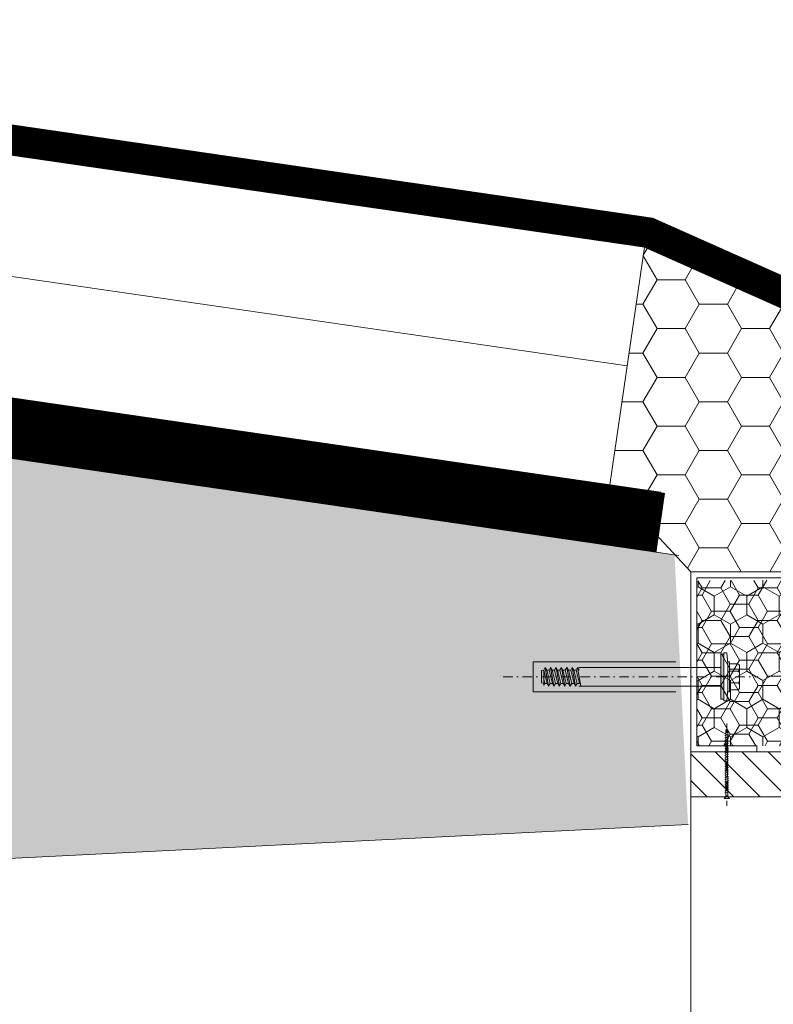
# Model space of a CAD drawing. Header units: millimetres. Extents: x -916886 to 3713765, y -2985421 to 1675785.
# Tile 93 of 656: x -42809 to -42557, y 93723 to 94051. Entities that reach past the tile are written whole.
import ezdxf

# ---------------------------------------------------------------- set-up
doc = ezdxf.new("R2010")
doc.units = ezdxf.units.MM
doc.linetypes.add('CARKOVANA', pattern=[5, 3, -2])
doc.linetypes.add('DASHDOT', pattern=[25.4, 12.7, -6.35, 0, -6.35])
doc.layers.add('_____detaily', color=1, linetype='Continuous')
for name, color, linetype, lineweight in [('A99_N_kce-pohl', 1, 'Continuous', 9), ('A99_N_kce-rez-ten', 1, 'Continuous', 9), ('A99_N_kce-rez-ten @ 200 VP1', 1, 'Continuous', 9), ('A99_N_kce-rez-ten @ 200 VP10', 1, 'Continuous', 9), ('A99_N_kce-rez-ten @ 200 VP11', 1, 'Continuous', 9), ('A99_N_kce-rez-ten @ 200 VP12', 1, 'Continuous', 9), ('A99_N_kce-rez-ten @ 200 VP13', 1, 'Continuous', 9), ('A99_N_kce-rez-ten @ 200 VP14', 1, 'Continuous', 9), ('A99_N_kce-rez-ten @ 200 VP15', 1, 'Continuous', 9), ('A99_N_kce-rez-ten @ 200 VP16', 1, 'Continuous', 9), ('A99_N_kce-rez-ten @ 200 VP17', 1, 'Continuous', 9), ('A99_N_kce-rez-ten @ 200 VP18', 1, 'Continuous', 9), ('A99_N_kce-rez-ten @ 200 VP19', 1, 'Continuous', 9), ('A99_N_kce-rez-ten @ 200 VP2', 1, 'Continuous', 9), ('A99_N_kce-rez-ten @ 200 VP20', 1, 'Continuous', 9), ('A99_N_kce-rez-ten @ 200 VP21', 1, 'Continuous', 9), ('A99_N_kce-rez-ten @ 200 VP22', 1, 'Continuous', 9), ('A99_N_kce-rez-ten @ 200 VP23', 1, 'Continuous', 9), ('A99_N_kce-rez-ten @ 200 VP24', 1, 'Continuous', 9), ('A99_N_kce-rez-ten @ 200 VP25', 1, 'Continuous', 9), ('A99_N_kce-rez-ten @ 200 VP26', 1, 'Continuous', 9), ('A99_N_kce-rez-ten @ 200 VP27', 1, 'Continuous', 9), ('A99_N_kce-rez-ten @ 200 VP28', 1, 'Continuous', 9), ('A99_N_kce-rez-ten @ 200 VP29', 1, 'Continuous', 9), ('A99_N_kce-rez-ten @ 200 VP3', 1, 'Continuous', 9), ('A99_N_kce-rez-ten @ 200 VP30', 1, 'Continuous', 9), ('A99_N_kce-rez-ten @ 200 VP32', 1, 'Continuous', 9), ('A99_N_kce-rez-ten @ 200 VP33', 1, 'Continuous', 9), ('A99_N_kce-rez-ten @ 200 VP34', 1, 'Continuous', 9), ('A99_N_kce-rez-ten @ 200 VP35', 1, 'Continuous', 9), ('A99_N_kce-rez-ten @ 200 VP36', 1, 'Continuous', 9), ('A99_N_kce-rez-ten @ 200 VP37', 1, 'Continuous', 9), ('A99_N_kce-rez-ten @ 200 VP39', 1, 'Continuous', 9), ('A99_N_kce-rez-ten @ 200 VP4', 1, 'Continuous', 9), ('A99_N_kce-rez-ten @ 200 VP40', 1, 'Continuous', 9), ('A99_N_kce-rez-ten @ 200 VP41', 1, 'Continuous', 9), ('A99_N_kce-rez-ten @ 200 VP42', 1, 'Continuous', 9), ('A99_N_kce-rez-ten @ 200 VP43', 1, 'Continuous', 9), ('A99_N_kce-rez-ten @ 200 VP46', 1, 'Continuous', 9), ('A99_N_kce-rez-ten @ 200 VP47', 1, 'Continuous', 9), ('A99_N_kce-rez-ten @ 200 VP48', 1, 'Continuous', 9), ('A99_N_kce-rez-ten @ 200 VP49', 1, 'Continuous', 9), ('A99_N_kce-rez-ten @ 200 VP50', 1, 'Continuous', 9), ('A99_N_kce-rez-ten @ 200 VP51', 1, 'Continuous', 9), ('A99_N_kce-rez-ten @ 200 VP6', 1, 'Continuous', 9), ('A99_N_kce-rez-ten @ 200 VP7', 1, 'Continuous', 9), ('A99_N_kce-rez-ten @ 200 VP8', 1, 'Continuous', 9), ('A99_N_kce-rez-ten @ 200 VPModel', 1, 'Continuous', 9), ('A99_N_sraf', 252, 'Continuous', 0), ('A99_S_kce-rez-sil', 7, 'Continuous', 15), ('A99_S_kce-rez-ten', 7, 'Continuous', 9), ('A99_S_sraf', 252, 'Continuous', 9)]:
    doc.layers.add(name, color=color, linetype=linetype, lineweight=lineweight)
doc.linetypes.add('IZOLACE', pattern='A,0.00254,-2.54,[134,ltypeshp.shx,S=2.54,R=0,X=-2.54,Y=0],-5.08,[134,ltypeshp.shx,S=2.54,R=180,X=2.54,Y=0],-2.54', length=10.16254)
pattern_1 = [(270, (162135, 1144337.5), (5.41265875, -9.375), [6.25, -12.5]), (30, (162135, 1144337.5), (5.412658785, 9.37499998), [6.25, -12.5]), (330, (162135, 1144337.5), (10.825317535, -2e-08), [-12.5, 6.25])]
pattern_2 = [(180, (1144337.5, -162135), (-9.375, -5.41265875), [6.25, -12.5]), (300, (1144337.5, -162135), (9.37499998, -5.412658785), [6.25, -12.5]), (240, (1144337.5, -162135), (-2e-08, -10.825317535), [-12.5, 6.25])]
pattern_3 = [(1e-14, (-1144337.5, 162135), (9.375, 5.41265875), [6.25, -12.5]), (120, (-1144337.5, 162135), (-9.37499998, 5.412658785), [6.25, -12.5]), (60, (-1144337.5, 162135), (2e-08, 10.825317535), [-12.5, 6.25])]

# ---------------------------------------------------------------- blocks, each defined once
blk = doc.blocks.new('Befestiger_gross')
at = {"layer": '_____detaily', "linetype": 'Continuous', "lineweight": -2}
for p, q in [((0.53, 0.5), (0, 0)), ((0.53, 0.5), (0, 0)), ((0.53, -0.51), (0, 0)), ((0.53, -0.51), (0, 0)), ((2.14, 0.5), (0.53, 0.5)), ((2.14, 0.5), (0.53, 0.5)), ((0.57, 0.5), (0.56, 0.5)), ((0.56, 0.5), (0.56, 0.5)), ((0.57, 0.5), (0.56, 0.5)), ((0.56, 0.5), (0.56, 0.5)), ((1.67, -1.02), (2.31, 1.02)), ((2.31, 1.01), (2.14, 0.5)), ((2.31, 1.01), (2.46, 0.5)), ((2.31, 1.01), (2.46, 0.5)), ((3.33, 0.5), (2.46, 0.5)), ((3.33, 0.5), (2.46, 0.5)), ((2.86, -1.02), (3.49, 1.02)), ((3.49, 1.01), (3.33, 0.5)), ((3.49, 1.01), (3.65, 0.5)), ((3.49, 1.01), (3.65, 0.5)), ((4.52, 0.5), (3.65, 0.5)), ((4.52, 0.5), (3.65, 0.5)), ((4.04, -1.02), (4.68, 1.02)), ((4.52, 0.5), (4.68, 1.01)), ((4.68, 1.01), (4.83, 0.51)), ((4.68, 1.01), (4.83, 0.51)), ((5.69, 0.51), (4.83, 0.51)), ((5.69, 0.51), (4.83, 0.51)), ((5.22, -0.99), (5.86, 1.05)), ((5.69, 0.51), (5.86, 1.04)), ((5.86, 1.04), (6.02, 0.52)), ((5.86, 1.04), (6.02, 0.52)), ((6.88, 0.52), (6.02, 0.52)), ((6.02, 0.52), (6.02, 0.52)), ((6.88, 0.52), (6.02, 0.52)), ((6.02, 0.52), (6.02, 0.52)), ((6.41, -0.99), (7.05, 1.05)), ((6.88, 0.52), (7.05, 1.04)), ((7.05, 1.04), (7.2, 0.52)), ((7.05, 1.04), (7.2, 0.52)), ((8.07, 0.52), (7.2, 0.52)), ((8.07, 0.52), (7.2, 0.52)), ((7.59, -0.99), (8.23, 1.05)), ((8.07, 0.52), (8.23, 1.04)), ((8.23, 1.04), (8.39, 0.52)), ((8.23, 1.04), (8.39, 0.52)), ((9.26, 0.52), (8.39, 0.52)), ((9.26, 0.52), (8.39, 0.52)), ((8.78, -0.99), (9.42, 1.05)), ((9.26, 0.52), (9.42, 1.04)), ((9.42, 1.04), (9.58, 0.52)), ((9.42, 1.04), (9.58, 0.52)), ((10.46, 0.52), (9.58, 0.52)), ((10.46, 0.52), (9.58, 0.52)), ((9.98, -1.02), (10.62, 1.02)), ((10.62, 1.01), (10.46, 0.52)), ((10.62, 1.01), (10.77, 0.5)), ((10.62, 1.01), (10.77, 0.5)), ((11.64, 0.5), (10.77, 0.5)), ((11.64, 0.5), (10.77, 0.5)), ((11.16, -1.02), (11.8, 1.02)), ((11.8, 1.01), (11.64, 0.5)), ((11.8, 1.01), (11.96, 0.5)), ((11.8, 1.01), (11.96, 0.5)), ((12.83, 0.5), (11.96, 0.5)), ((12.83, 0.5), (11.96, 0.5)), ((12.35, -1.02), (12.99, 1.02)), ((12.99, 1.01), (12.83, 0.5)), ((12.99, 1.01), (13.14, 0.51)), ((12.99, 1.01), (13.14, 0.51)), ((14, 0.51), (13.14, 0.51)), ((14, 0.51), (13.14, 0.51)), ((13.53, -0.99), (14.17, 1.05)), ((14.17, 1.04), (14, 0.51)), ((14.17, 1.04), (14.32, 0.52)), ((14.17, 1.04), (14.32, 0.52)), ((15.19, 0.52), (14.32, 0.52)), ((14.32, 0.52), (14.32, 0.52)), ((15.19, 0.52), (14.32, 0.52)), ((14.32, 0.52), (14.32, 0.52)), ((14.72, -0.99), (15.36, 1.05)), ((15.36, 1.04), (15.19, 0.52)), ((15.36, 1.04), (15.51, 0.52)), ((15.36, 1.04), (15.51, 0.52)), ((16.38, 0.52), (15.51, 0.52)), ((16.38, 0.52), (15.51, 0.52)), ((15.9, -0.99), (16.54, 1.05)), ((16.54, 1.04), (16.38, 0.52)), ((16.54, 1.04), (16.7, 0.52)), ((16.54, 1.04), (16.7, 0.52)), ((17.57, 0.52), (16.7, 0.52)), ((17.57, 0.52), (16.7, 0.52)), ((17.09, -0.99), (17.73, 1.05)), ((17.73, 1.04), (17.57, 0.52)), ((17.73, 1.04), (17.89, 0.52)), ((17.73, 1.04), (17.89, 0.52)), ((18.75, 0.52), (17.89, 0.52)), ((18.75, 0.52), (17.89, 0.52)), ((18.28, -0.99), (18.92, 1.05)), ((18.92, 1.04), (18.75, 0.52)), ((18.92, 1.04), (19.07, 0.54)), ((18.92, 1.04), (19.07, 0.54)), ((19.95, 0.54), (19.07, 0.54)), ((19.95, 0.54), (19.07, 0.54)), ((19.47, -0.98), (20.11, 1.06)), ((20.11, 1.05), (19.95, 0.54)), ((20.11, 1.05), (20.27, 0.54)), ((20.11, 1.05), (20.27, 0.54)), ((21.14, 0.54), (20.27, 0.54)), ((20.27, 0.54), (20.27, 0.54)), ((21.14, 0.54), (20.27, 0.54)), ((20.27, 0.54), (20.27, 0.54)), ((20.66, -0.98), (21.3, 1.06)), ((21.3, 1.05), (21.14, 0.54)), ((21.3, 1.05), (21.46, 0.54)), ((21.3, 1.05), (21.46, 0.54)), ((22.32, 0.54), (21.46, 0.54)), ((22.32, 0.54), (21.46, 0.54)), ((21.85, -0.98), (22.49, 1.06)), ((22.49, 1.05), (22.32, 0.54)), ((22.49, 1.05), (22.64, 0.54)), ((22.49, 1.05), (22.64, 0.54)), ((23.51, 0.54), (22.64, 0.54)), ((23.51, 0.54), (22.64, 0.54)), ((23.04, -0.98), (23.67, 1.06)), ((23.67, 1.05), (23.51, 0.54)), ((23.67, 1.05), (23.83, 0.54)), ((23.67, 1.05), (23.83, 0.54)), ((24.7, 0.54), (23.83, 0.54)), ((24.7, 0.54), (23.83, 0.54)), ((24.22, -0.98), (24.86, 1.06)), ((24.86, 1.05), (24.7, 0.54)), ((24.86, 1.05), (25.02, 0.54)), ((24.86, 1.05), (25.02, 0.54)), ((25.88, 0.54), (25.02, 0.54)), ((25.88, 0.54), (25.02, 0.54)), ((25.41, -0.99), (26.05, 1.06)), ((26.05, 1.05), (25.88, 0.54)), ((26.05, 1.05), (26.2, 0.54)), ((26.05, 1.05), (26.2, 0.54)), ((27.04, 0.54), (26.2, 0.54)), ((27.04, 0.54), (26.2, 0.54)), ((26.55, -1.02), (27.19, 1.03)), ((27.19, 1.02), (27.04, 0.54)), ((27.19, 1.02), (27.34, 0.5)), ((27.19, 1.02), (27.34, 0.5)), ((28.21, 0.5), (27.34, 0.5)), ((28.21, 0.5), (27.34, 0.5)), ((27.74, -1.02), (28.38, 1.03)), ((28.38, 1.02), (28.21, 0.5)), ((28.38, 1.02), (28.53, 0.5)), ((28.38, 1.02), (28.53, 0.5)), ((29.4, 0.5), (28.53, 0.5)), ((28.53, 0.5), (28.53, 0.5)), ((29.4, 0.5), (28.53, 0.5)), ((28.53, 0.5), (28.53, 0.5)), ((28.92, -1.02), (29.56, 1.03)), ((29.56, 1.02), (29.4, 0.5)), ((29.56, 1.02), (29.72, 0.5)), ((29.56, 1.02), (29.72, 0.5)), ((30.59, 0.5), (29.72, 0.5)), ((30.59, 0.5), (29.72, 0.5)), ((30.11, -1.02), (30.75, 1.03)), ((30.75, 1.02), (30.59, 0.5)), ((30.75, 1.02), (30.91, 0.5)), ((30.75, 1.02), (30.91, 0.5)), ((31.77, 0.5), (30.91, 0.5)), ((31.77, 0.5), (30.91, 0.5)), ((31.3, -1.02), (31.94, 1.03)), ((31.94, 1.02), (31.77, 0.5)), ((31.94, 1.02), (32.09, 0.5)), ((31.94, 1.02), (32.09, 0.5)), ((32.96, 0.5), (32.09, 0.5)), ((32.96, 0.5), (32.09, 0.5)), ((32.49, -1.02), (33.12, 1.03)), ((33.12, 1.02), (32.96, 0.5)), ((33.12, 1.02), (33.28, 0.5)), ((33.12, 1.02), (33.28, 0.5)), ((34.15, 0.5), (33.28, 0.5)), ((34.15, 0.5), (33.28, 0.5)), ((33.67, -1.02), (34.31, 1.03)), ((34.31, 1.02), (34.15, 0.5)), ((34.31, 1.02), (34.47, 0.5)), ((34.31, 1.02), (34.47, 0.5)), ((36.49, 0.5), (34.47, 0.5)), ((36.49, 0.5), (34.47, 0.5)), ((36.49, 0.5), (37.27, 1.44)), ((36.49, 0.5), (37.27, 1.44)), ((37.27, -1.44), (37.27, 1.44)), ((37.27, -1.44), (37.27, 1.44)), ((1.51, -0.51), (0.53, -0.51)), ((1.51, -0.51), (0.53, -0.51)), ((1.51, -0.51), (1.67, -1.02)), ((1.51, -0.51), (1.67, -1.02)), ((1.67, -1.02), (1.83, -0.51)), ((2.7, -0.51), (1.83, -0.51)), ((2.7, -0.51), (1.83, -0.51)), ((2.7, -0.51), (2.85, -1.02)), ((2.7, -0.51), (2.85, -1.02)), ((2.85, -1.02), (3.01, -0.51)), ((3.89, -0.51), (3.01, -0.51)), ((3.89, -0.51), (3.01, -0.51)), ((3.89, -0.51), (4.04, -1.02)), ((3.89, -0.51), (4.04, -1.02)), ((4.21, -0.49), (4.04, -1.02)), ((5.06, -0.49), (4.21, -0.49)), ((5.06, -0.49), (4.21, -0.49)), ((5.06, -0.49), (5.22, -0.99)), ((5.06, -0.49), (5.22, -0.99)), ((5.38, -0.49), (5.22, -0.99)), ((6.25, -0.49), (5.38, -0.49)), ((6.25, -0.49), (5.38, -0.49)), ((6.25, -0.49), (6.4, -0.99)), ((6.25, -0.49), (6.4, -0.99)), ((6.57, -0.49), (6.4, -0.99)), ((7.44, -0.49), (6.57, -0.49)), ((7.44, -0.49), (6.57, -0.49)), ((7.44, -0.49), (7.59, -0.99)), ((7.44, -0.49), (7.59, -0.99)), ((7.75, -0.49), (7.59, -0.99)), ((8.63, -0.49), (7.75, -0.49)), ((8.63, -0.49), (7.75, -0.49)), ((8.63, -0.49), (8.78, -0.99)), ((8.63, -0.49), (8.78, -0.99)), ((8.94, -0.49), (8.78, -0.99)), ((9.81, -0.49), (8.94, -0.49)), ((9.81, -0.49), (8.94, -0.49)), ((9.81, -0.49), (9.97, -1.02)), ((9.81, -0.49), (9.97, -1.02)), ((10.14, -0.51), (9.97, -1.02)), ((11.01, -0.51), (10.14, -0.51)), ((11.01, -0.51), (10.14, -0.51)), ((11.01, -0.51), (11.16, -1.02)), ((11.01, -0.51), (11.16, -1.02)), ((11.32, -0.51), (11.16, -1.02)), ((12.19, -0.51), (11.32, -0.51)), ((12.19, -0.51), (11.32, -0.51)), ((12.19, -0.51), (12.35, -1.02)), ((12.19, -0.51), (12.35, -1.02)), ((12.54, -0.49), (12.35, -1.02)), ((13.37, -0.49), (12.54, -0.49)), ((13.37, -0.49), (12.54, -0.49)), ((13.37, -0.49), (13.53, -0.99)), ((13.37, -0.49), (13.53, -0.99)), ((13.69, -0.49), (13.53, -0.99)), ((14.56, -0.49), (13.69, -0.49)), ((14.56, -0.49), (13.69, -0.49)), ((14.56, -0.49), (14.71, -0.99)), ((14.56, -0.49), (14.71, -0.99)), ((14.88, -0.49), (14.71, -0.99)), ((15.75, -0.49), (14.88, -0.49)), ((15.75, -0.49), (14.88, -0.49)), ((15.75, -0.49), (15.9, -0.99)), ((15.75, -0.49), (15.9, -0.99)), ((16.06, -0.49), (15.9, -0.99)), ((16.93, -0.49), (16.06, -0.49)), ((16.93, -0.49), (16.06, -0.49)), ((16.93, -0.49), (17.09, -0.99)), ((16.93, -0.49), (17.09, -0.99)), ((17.25, -0.49), (17.09, -0.99)), ((18.12, -0.49), (17.25, -0.49)), ((18.12, -0.49), (17.25, -0.49)), ((18.12, -0.49), (18.28, -0.99)), ((18.12, -0.49), (18.28, -0.99)), ((18.44, -0.47), (18.28, -0.99)), ((19.32, -0.47), (18.44, -0.47)), ((19.32, -0.47), (18.44, -0.47)), ((19.32, -0.47), (19.47, -0.98)), ((19.32, -0.47), (19.47, -0.98)), ((19.63, -0.47), (19.47, -0.98)), ((20.5, -0.47), (19.63, -0.47)), ((20.5, -0.47), (19.63, -0.47)), ((20.5, -0.47), (20.66, -0.98)), ((20.5, -0.47), (20.66, -0.98)), ((20.82, -0.47), (20.66, -0.98)), ((21.69, -0.47), (20.82, -0.47)), ((21.69, -0.47), (20.82, -0.47)), ((21.69, -0.47), (21.85, -0.98)), ((21.69, -0.47), (21.85, -0.98)), ((22.01, -0.47), (21.85, -0.98)), ((22.88, -0.47), (22.01, -0.47)), ((22.88, -0.47), (22.01, -0.47)), ((22.88, -0.47), (23.03, -0.98)), ((22.88, -0.47), (23.03, -0.98)), ((23.19, -0.47), (23.03, -0.98)), ((24.07, -0.47), (23.19, -0.47)), ((24.07, -0.47), (23.19, -0.47)), ((24.07, -0.47), (24.22, -0.98)), ((24.07, -0.47), (24.22, -0.98)), ((24.38, -0.47), (24.22, -0.98)), ((25.25, -0.47), (24.38, -0.47)), ((25.25, -0.47), (24.38, -0.47)), ((25.25, -0.47), (25.41, -0.98)), ((25.25, -0.47), (25.41, -0.98)), ((25.56, -0.51), (25.41, -0.98)), ((26.39, -0.51), (25.56, -0.51)), ((26.39, -0.51), (25.56, -0.51)), ((26.39, -0.51), (26.55, -1.01)), ((26.39, -0.51), (26.55, -1.01)), ((26.71, -0.51), (26.55, -1.01)), ((27.58, -0.51), (26.71, -0.51)), ((27.58, -0.51), (26.71, -0.51)), ((27.58, -0.51), (27.73, -1.01)), ((27.58, -0.51), (27.73, -1.01)), ((27.9, -0.51), (27.73, -1.01)), ((28.77, -0.51), (27.9, -0.51)), ((28.77, -0.51), (27.9, -0.51)), ((28.77, -0.51), (28.92, -1.01)), ((28.77, -0.51), (28.92, -1.01)), ((29.08, -0.51), (28.92, -1.01)), ((29.95, -0.51), (29.08, -0.51)), ((29.95, -0.51), (29.08, -0.51)), ((29.95, -0.51), (30.11, -1.02)), ((29.95, -0.51), (30.11, -1.02)), ((30.27, -0.51), (30.11, -1.02)), ((31.14, -0.51), (30.27, -0.51)), ((31.14, -0.51), (30.27, -0.51)), ((31.14, -0.51), (31.3, -1.02)), ((31.14, -0.51), (31.3, -1.02)), ((31.46, -0.51), (31.3, -1.02)), ((32.33, -0.51), (31.46, -0.51)), ((32.33, -0.51), (31.46, -0.51)), ((32.33, -0.51), (32.49, -1.02)), ((32.33, -0.51), (32.49, -1.02)), ((32.64, -0.51), (32.49, -1.02)), ((33.52, -0.51), (32.64, -0.51)), ((33.52, -0.51), (32.64, -0.51)), ((33.52, -0.51), (33.67, -1.02)), ((33.52, -0.51), (33.67, -1.02)), ((33.83, -0.5), (33.67, -1.02)), ((36.51, -0.5), (33.83, -0.5)), ((36.51, -0.5), (33.83, -0.5)), ((36.51, -0.5), (37.27, -1.44)), ((36.51, -0.5), (37.27, -1.44))]:
    blk.add_line(p, q, dxfattribs=at)
blk = doc.blocks.new('*U5661')
at = {"layer": 'A99_N_kce-rez-ten @ 200 VP1', "linetype": 'Continuous', "lineweight": 0}
h = blk.add_hatch(dxfattribs=at)
h.set_pattern_fill('HONEY', color=1, scale=0.25, angle=180, style=2)
h.set_pattern_definition(pattern_1)
h.paths.add_polyline_path([(-42447, 93865.5), (-42583, 93864.5), (-42583, 93809.5), (-42447, 93809.5)])
at = {"layer": 'A99_N_kce-rez-ten @ 200 VP10', "linetype": 'Continuous', "lineweight": 0}
h = blk.add_hatch(dxfattribs=at)
h.set_pattern_fill('HONEY', color=1, scale=0.25, angle=180, style=2)
h.set_pattern_definition(pattern_1)
h.paths.add_polyline_path([(-42447, 93865.5), (-42583, 93864.5), (-42583, 93809.5), (-42447, 93809.5)])
at = {"layer": 'A99_N_kce-rez-ten @ 200 VP11', "linetype": 'Continuous', "lineweight": 0}
h = blk.add_hatch(dxfattribs=at)
h.set_pattern_fill('HONEY', color=1, scale=0.25, angle=180, style=2)
h.set_pattern_definition(pattern_1)
h.paths.add_polyline_path([(-42447, 93865.5), (-42583, 93864.5), (-42583, 93809.5), (-42447, 93809.5)])
at = {"layer": 'A99_N_kce-rez-ten @ 200 VP12', "linetype": 'Continuous', "lineweight": 0}
h = blk.add_hatch(dxfattribs=at)
h.set_pattern_fill('HONEY', color=1, scale=0.25, angle=180, style=2)
h.set_pattern_definition(pattern_1)
h.paths.add_polyline_path([(-42447, 93865.5), (-42583, 93864.5), (-42583, 93809.5), (-42447, 93809.5)])
at = {"layer": 'A99_N_kce-rez-ten @ 200 VP13', "linetype": 'Continuous', "lineweight": 0}
h = blk.add_hatch(dxfattribs=at)
h.set_pattern_fill('HONEY', color=1, scale=0.25, angle=180, style=2)
h.set_pattern_definition(pattern_2)
h.paths.add_polyline_path([(-42447, 93865.5), (-42583, 93864.5), (-42583, 93809.5), (-42447, 93809.5)])
at = {"layer": 'A99_N_kce-rez-ten @ 200 VP14', "linetype": 'Continuous', "lineweight": 0}
h = blk.add_hatch(dxfattribs=at)
h.set_pattern_fill('HONEY', color=1, scale=0.25, angle=180, style=2)
h.set_pattern_definition(pattern_1)
h.paths.add_polyline_path([(-42447, 93865.5), (-42583, 93864.5), (-42583, 93809.5), (-42447, 93809.5)])
at = {"layer": 'A99_N_kce-rez-ten @ 200 VP15', "linetype": 'Continuous', "lineweight": 0}
h = blk.add_hatch(dxfattribs=at)
h.set_pattern_fill('HONEY', color=1, scale=0.25, angle=180, style=2)
h.set_pattern_definition(pattern_1)
h.paths.add_polyline_path([(-42447, 93865.5), (-42583, 93864.5), (-42583, 93809.5), (-42447, 93809.5)])
at = {"layer": 'A99_N_kce-rez-ten @ 200 VP16', "linetype": 'Continuous', "lineweight": 0}
h = blk.add_hatch(dxfattribs=at)
h.set_pattern_fill('HONEY', color=1, scale=0.25, angle=180, style=2)
h.set_pattern_definition(pattern_2)
h.paths.add_polyline_path([(-42447, 93865.5), (-42583, 93864.5), (-42583, 93809.5), (-42447, 93809.5)])
at = {"layer": 'A99_N_kce-rez-ten @ 200 VP17', "linetype": 'Continuous', "lineweight": 0}
h = blk.add_hatch(dxfattribs=at)
h.set_pattern_fill('HONEY', color=1, scale=0.25, angle=180, style=2)
h.set_pattern_definition(pattern_1)
h.paths.add_polyline_path([(-42447, 93865.5), (-42583, 93864.5), (-42583, 93809.5), (-42447, 93809.5)])
at = {"layer": 'A99_N_kce-rez-ten @ 200 VP18', "linetype": 'Continuous', "lineweight": 0}
h = blk.add_hatch(dxfattribs=at)
h.set_pattern_fill('HONEY', color=1, scale=0.25, angle=180, style=2)
h.set_pattern_definition(pattern_3)
h.paths.add_polyline_path([(-42447, 93865.5), (-42583, 93864.5), (-42583, 93809.5), (-42447, 93809.5)])
at = {"layer": 'A99_N_kce-rez-ten @ 200 VP19', "linetype": 'Continuous', "lineweight": 0}
h = blk.add_hatch(dxfattribs=at)
h.set_pattern_fill('HONEY', color=1, scale=0.25, angle=180, style=2)
h.set_pattern_definition(pattern_2)
h.paths.add_polyline_path([(-42447, 93865.5), (-42583, 93864.5), (-42583, 93809.5), (-42447, 93809.5)])
at = {"layer": 'A99_N_kce-rez-ten @ 200 VP2', "linetype": 'Continuous', "lineweight": 0}
h = blk.add_hatch(dxfattribs=at)
h.set_pattern_fill('HONEY', color=1, scale=0.25, angle=180, style=2)
h.set_pattern_definition(pattern_1)
h.paths.add_polyline_path([(-42447, 93865.5), (-42583, 93864.5), (-42583, 93809.5), (-42447, 93809.5)])
at = {"layer": 'A99_N_kce-rez-ten @ 200 VP20', "linetype": 'Continuous', "lineweight": 0}
h = blk.add_hatch(dxfattribs=at)
h.set_pattern_fill('HONEY', color=1, scale=0.25, angle=180, style=2)
h.set_pattern_definition(pattern_1)
h.paths.add_polyline_path([(-42447, 93865.5), (-42583, 93864.5), (-42583, 93809.5), (-42447, 93809.5)])
at = {"layer": 'A99_N_kce-rez-ten @ 200 VP21', "linetype": 'Continuous', "lineweight": 0}
h = blk.add_hatch(dxfattribs=at)
h.set_pattern_fill('HONEY', color=1, scale=0.25, angle=180, style=2)
h.set_pattern_definition(pattern_1)
h.paths.add_polyline_path([(-42447, 93865.5), (-42583, 93864.5), (-42583, 93809.5), (-42447, 93809.5)])
at = {"layer": 'A99_N_kce-rez-ten @ 200 VP22', "linetype": 'Continuous', "lineweight": 0}
h = blk.add_hatch(dxfattribs=at)
h.set_pattern_fill('HONEY', color=1, scale=0.25, angle=180, style=2)
h.set_pattern_definition(pattern_3)
h.paths.add_polyline_path([(-42447, 93865.5), (-42583, 93864.5), (-42583, 93809.5), (-42447, 93809.5)])
at = {"layer": 'A99_N_kce-rez-ten @ 200 VP23', "linetype": 'Continuous', "lineweight": 0}
h = blk.add_hatch(dxfattribs=at)
h.set_pattern_fill('HONEY', color=1, scale=0.25, angle=180, style=2)
h.set_pattern_definition(pattern_2)
h.paths.add_polyline_path([(-42447, 93865.5), (-42583, 93864.5), (-42583, 93809.5), (-42447, 93809.5)])
at = {"layer": 'A99_N_kce-rez-ten @ 200 VP24', "linetype": 'Continuous', "lineweight": 0}
h = blk.add_hatch(dxfattribs=at)
h.set_pattern_fill('HONEY', color=1, scale=0.25, angle=180, style=2)
h.set_pattern_definition(pattern_1)
h.paths.add_polyline_path([(-42447, 93865.5), (-42583, 93864.5), (-42583, 93809.5), (-42447, 93809.5)])
at = {"layer": 'A99_N_kce-rez-ten @ 200 VP25', "linetype": 'Continuous', "lineweight": 0}
h = blk.add_hatch(dxfattribs=at)
h.set_pattern_fill('HONEY', color=1, scale=0.25, angle=180, style=2)
h.set_pattern_definition(pattern_1)
h.paths.add_polyline_path([(-42447, 93865.5), (-42583, 93864.5), (-42583, 93809.5), (-42447, 93809.5)])
at = {"layer": 'A99_N_kce-rez-ten @ 200 VP26', "linetype": 'Continuous', "lineweight": 0}
h = blk.add_hatch(dxfattribs=at)
h.set_pattern_fill('HONEY', color=1, scale=0.25, angle=180, style=2)
h.set_pattern_definition(pattern_1)
h.paths.add_polyline_path([(-42447, 93865.5), (-42583, 93864.5), (-42583, 93809.5), (-42447, 93809.5)])
at = {"layer": 'A99_N_kce-rez-ten @ 200 VP27', "linetype": 'Continuous', "lineweight": 0}
h = blk.add_hatch(dxfattribs=at)
h.set_pattern_fill('HONEY', color=1, scale=0.25, angle=180, style=2)
h.set_pattern_definition(pattern_3)
h.paths.add_polyline_path([(-42447, 93865.5), (-42583, 93864.5), (-42583, 93809.5), (-42447, 93809.5)])
at = {"layer": 'A99_N_kce-rez-ten @ 200 VP28', "linetype": 'Continuous', "lineweight": 0}
h = blk.add_hatch(dxfattribs=at)
h.set_pattern_fill('HONEY', color=1, scale=0.25, angle=180, style=2)
h.set_pattern_definition(pattern_1)
h.paths.add_polyline_path([(-42447, 93865.5), (-42583, 93864.5), (-42583, 93809.5), (-42447, 93809.5)])
at = {"layer": 'A99_N_kce-rez-ten @ 200 VP29', "linetype": 'Continuous', "lineweight": 0}
h = blk.add_hatch(dxfattribs=at)
h.set_pattern_fill('HONEY', color=1, scale=0.25, angle=180, style=2)
h.set_pattern_definition(pattern_1)
h.paths.add_polyline_path([(-42447, 93865.5), (-42583, 93864.5), (-42583, 93809.5), (-42447, 93809.5)])
at = {"layer": 'A99_N_kce-rez-ten @ 200 VP3', "linetype": 'Continuous', "lineweight": 0}
h = blk.add_hatch(dxfattribs=at)
h.set_pattern_fill('HONEY', color=1, scale=0.25, angle=180, style=2)
h.set_pattern_definition(pattern_1)
h.paths.add_polyline_path([(-42447, 93865.5), (-42583, 93864.5), (-42583, 93809.5), (-42447, 93809.5)])
at = {"layer": 'A99_N_kce-rez-ten @ 200 VP30', "linetype": 'Continuous', "lineweight": 0}
h = blk.add_hatch(dxfattribs=at)
h.set_pattern_fill('HONEY', color=1, scale=0.25, angle=180, style=2)
h.set_pattern_definition(pattern_1)
h.paths.add_polyline_path([(-42447, 93865.5), (-42583, 93864.5), (-42583, 93809.5), (-42447, 93809.5)])
at = {"layer": 'A99_N_kce-rez-ten @ 200 VP32', "linetype": 'Continuous', "lineweight": 0}
h = blk.add_hatch(dxfattribs=at)
h.set_pattern_fill('HONEY', color=1, scale=0.25, angle=180, style=2)
h.set_pattern_definition(pattern_1)
h.paths.add_polyline_path([(-42447, 93865.5), (-42583, 93864.5), (-42583, 93809.5), (-42447, 93809.5)])
at = {"layer": 'A99_N_kce-rez-ten @ 200 VP33', "linetype": 'Continuous', "lineweight": 0}
h = blk.add_hatch(dxfattribs=at)
h.set_pattern_fill('HONEY', color=1, scale=0.25, angle=180, style=2)
h.set_pattern_definition(pattern_1)
h.paths.add_polyline_path([(-42447, 93865.5), (-42583, 93864.5), (-42583, 93809.5), (-42447, 93809.5)])
at = {"layer": 'A99_N_kce-rez-ten @ 200 VP34', "linetype": 'Continuous', "lineweight": 0}
h = blk.add_hatch(dxfattribs=at)
h.set_pattern_fill('HONEY', color=1, scale=0.25, angle=180, style=2)
h.set_pattern_definition(pattern_1)
h.paths.add_polyline_path([(-42447, 93865.5), (-42583, 93864.5), (-42583, 93809.5), (-42447, 93809.5)])
at = {"layer": 'A99_N_kce-rez-ten @ 200 VP35', "linetype": 'Continuous', "lineweight": 0}
h = blk.add_hatch(dxfattribs=at)
h.set_pattern_fill('HONEY', color=1, scale=0.25, angle=180, style=2)
h.set_pattern_definition(pattern_1)
h.paths.add_polyline_path([(-42447, 93865.5), (-42583, 93864.5), (-42583, 93809.5), (-42447, 93809.5)])
at = {"layer": 'A99_N_kce-rez-ten @ 200 VP36', "linetype": 'Continuous', "lineweight": 0}
h = blk.add_hatch(dxfattribs=at)
h.set_pattern_fill('HONEY', color=1, scale=0.25, angle=180, style=2)
h.set_pattern_definition(pattern_1)
h.paths.add_polyline_path([(-42447, 93865.5), (-42583, 93864.5), (-42583, 93809.5), (-42447, 93809.5)])
at = {"layer": 'A99_N_kce-rez-ten @ 200 VP37', "linetype": 'Continuous', "lineweight": 0}
h = blk.add_hatch(dxfattribs=at)
h.set_pattern_fill('HONEY', color=1, scale=0.25, angle=180, style=2)
h.set_pattern_definition(pattern_1)
h.paths.add_polyline_path([(-42447, 93865.5), (-42583, 93864.5), (-42583, 93809.5), (-42447, 93809.5)])
at = {"layer": 'A99_N_kce-rez-ten @ 200 VP39', "linetype": 'Continuous', "lineweight": 0}
h = blk.add_hatch(dxfattribs=at)
h.set_pattern_fill('HONEY', color=1, scale=0.25, angle=180, style=2)
h.set_pattern_definition(pattern_1)
h.paths.add_polyline_path([(-42447, 93865.5), (-42583, 93864.5), (-42583, 93809.5), (-42447, 93809.5)])
at = {"layer": 'A99_N_kce-rez-ten @ 200 VP4', "linetype": 'Continuous', "lineweight": 0}
h = blk.add_hatch(dxfattribs=at)
h.set_pattern_fill('HONEY', color=1, scale=0.25, angle=180, style=2)
h.set_pattern_definition(pattern_1)
h.paths.add_polyline_path([(-42447, 93865.5), (-42583, 93864.5), (-42583, 93809.5), (-42447, 93809.5)])
at = {"layer": 'A99_N_kce-rez-ten @ 200 VP40', "linetype": 'Continuous', "lineweight": 0}
h = blk.add_hatch(dxfattribs=at)
h.set_pattern_fill('HONEY', color=1, scale=0.25, angle=180, style=2)
h.set_pattern_definition(pattern_1)
h.paths.add_polyline_path([(-42447, 93865.5), (-42583, 93864.5), (-42583, 93809.5), (-42447, 93809.5)])
at = {"layer": 'A99_N_kce-rez-ten @ 200 VP41', "linetype": 'Continuous', "lineweight": 0}
h = blk.add_hatch(dxfattribs=at)
h.set_pattern_fill('HONEY', color=1, scale=0.25, angle=180, style=2)
h.set_pattern_definition(pattern_1)
h.paths.add_polyline_path([(-42447, 93865.5), (-42583, 93864.5), (-42583, 93809.5), (-42447, 93809.5)])
at = {"layer": 'A99_N_kce-rez-ten @ 200 VP42', "linetype": 'Continuous', "lineweight": 0}
h = blk.add_hatch(dxfattribs=at)
h.set_pattern_fill('HONEY', color=1, scale=0.25, angle=180, style=2)
h.set_pattern_definition(pattern_1)
h.paths.add_polyline_path([(-42447, 93865.5), (-42583, 93864.5), (-42583, 93809.5), (-42447, 93809.5)])
at = {"layer": 'A99_N_kce-rez-ten @ 200 VP43', "linetype": 'Continuous', "lineweight": 0}
h = blk.add_hatch(dxfattribs=at)
h.set_pattern_fill('HONEY', color=1, scale=0.25, angle=180, style=2)
h.set_pattern_definition([(180, (1144337.5, -162135), (-9.375, -5.41265875), [6.25, -12.5]), (300, (1144337.5, -162135), (9.37499998, -5.412658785), [6.25, -12.5]), (240, (1144337.5, -162135), (-2e-08, -10.825317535), [-12.5, 6.25])])
h.paths.add_polyline_path([(-42447, 93865.5), (-42583, 93864.5), (-42583, 93809.5), (-42447, 93809.5)])
at = {"layer": 'A99_N_kce-rez-ten @ 200 VP46', "linetype": 'Continuous', "lineweight": 0}
h = blk.add_hatch(dxfattribs=at)
h.set_pattern_fill('HONEY', color=1, scale=0.25, angle=180, style=2)
h.set_pattern_definition(pattern_1)
h.paths.add_polyline_path([(-42447, 93865.5), (-42583, 93864.5), (-42583, 93809.5), (-42447, 93809.5)])
at = {"layer": 'A99_N_kce-rez-ten @ 200 VP47', "linetype": 'Continuous', "lineweight": 0}
h = blk.add_hatch(dxfattribs=at)
h.set_pattern_fill('HONEY', color=1, scale=0.25, angle=180, style=2)
h.set_pattern_definition(pattern_1)
h.paths.add_polyline_path([(-42447, 93865.5), (-42583, 93864.5), (-42583, 93809.5), (-42447, 93809.5)])
at = {"layer": 'A99_N_kce-rez-ten @ 200 VP48', "linetype": 'Continuous', "lineweight": 0}
h = blk.add_hatch(dxfattribs=at)
h.set_pattern_fill('HONEY', color=1, scale=0.25, angle=180, style=2)
h.set_pattern_definition(pattern_3)
h.paths.add_polyline_path([(-42447, 93865.5), (-42583, 93864.5), (-42583, 93809.5), (-42447, 93809.5)])
at = {"layer": 'A99_N_kce-rez-ten @ 200 VP49', "linetype": 'Continuous', "lineweight": 0}
h = blk.add_hatch(dxfattribs=at)
h.set_pattern_fill('HONEY', color=1, scale=0.25, angle=180, style=2)
h.set_pattern_definition(pattern_1)
h.paths.add_polyline_path([(-42447, 93865.5), (-42583, 93864.5), (-42583, 93809.5), (-42447, 93809.5)])
at = {"layer": 'A99_N_kce-rez-ten @ 200 VP50', "linetype": 'Continuous', "lineweight": 0}
h = blk.add_hatch(dxfattribs=at)
h.set_pattern_fill('HONEY', color=1, scale=0.25, angle=180, style=2)
h.set_pattern_definition(pattern_1)
h.paths.add_polyline_path([(-42447, 93865.5), (-42583, 93864.5), (-42583, 93809.5), (-42447, 93809.5)])
at = {"layer": 'A99_N_kce-rez-ten @ 200 VP51', "linetype": 'Continuous', "lineweight": 0}
h = blk.add_hatch(dxfattribs=at)
h.set_pattern_fill('HONEY', color=1, scale=0.25, angle=180, style=2)
h.set_pattern_definition(pattern_1)
h.paths.add_polyline_path([(-42447, 93865.5), (-42583, 93864.5), (-42583, 93809.5), (-42447, 93809.5)])
at = {"layer": 'A99_N_kce-rez-ten @ 200 VP6', "linetype": 'Continuous', "lineweight": 0}
h = blk.add_hatch(dxfattribs=at)
h.set_pattern_fill('HONEY', color=1, scale=0.25, angle=180, style=2)
h.set_pattern_definition(pattern_1)
h.paths.add_polyline_path([(-42447, 93865.5), (-42583, 93864.5), (-42583, 93809.5), (-42447, 93809.5)])
at = {"layer": 'A99_N_kce-rez-ten @ 200 VP7', "linetype": 'Continuous', "lineweight": 0}
h = blk.add_hatch(dxfattribs=at)
h.set_pattern_fill('HONEY', color=1, scale=0.25, angle=180, style=2)
h.set_pattern_definition(pattern_1)
h.paths.add_polyline_path([(-42447, 93865.5), (-42583, 93864.5), (-42583, 93809.5), (-42447, 93809.5)])
at = {"layer": 'A99_N_kce-rez-ten @ 200 VP8', "linetype": 'Continuous', "lineweight": 0}
h = blk.add_hatch(dxfattribs=at)
h.set_pattern_fill('HONEY', color=1, scale=0.25, angle=180, style=2)
h.set_pattern_definition(pattern_1)
h.paths.add_polyline_path([(-42447, 93865.5), (-42583, 93864.5), (-42583, 93809.5), (-42447, 93809.5)])
at = {"layer": 'A99_N_kce-rez-ten @ 200 VPModel', "linetype": 'Continuous', "lineweight": 0}
h = blk.add_hatch(dxfattribs=at)
h.set_pattern_fill('HONEY', color=1, scale=0.25, angle=180, style=2)
h.set_pattern_definition([(270, (162135, 1144337.5), (5.41265875, -9.375), [6.25, -12.5]), (30, (162135, 1144337.5), (5.412658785, 9.37499998), [6.25, -12.5]), (330, (162135, 1144337.5), (10.825317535, -2e-08), [-12.5, 6.25])])
h.paths.add_polyline_path([(-42447, 93865.5), (-42583, 93864.5), (-42583, 93809.5), (-42447, 93809.5)])

msp = doc.modelspace()

# ---------------------------------------------------------------- hatches: boundary and pattern name
at = {"layer": 'A99_N_kce-rez-ten', "lineweight": 0}
msp.add_hatch(color=1, dxfattribs=at).paths.add_polyline_path([(-42574, 93825), (-42574, 93840), (-42575, 93840), (-42575, 93825)])
at = {"layer": 'A99_N_kce-rez-ten', "lineweight": 0, "transparency": 33554562}
h = msp.add_hatch(dxfattribs=at)
h.set_pattern_fill('ANSI31', color=1, scale=50, angle=180)
h.set_pattern_definition([(315, (-47005, 128234.6666), (4.4194174, 4.4194174), [])])
h.paths.add_polyline_path([(-42425, 93807.5), (-42585, 93807.5), (-42585, 93792.5), (-42425, 93792.5)])
at = {"layer": 'A99_N_sraf', "lineweight": 0, "transparency": 33554562}
h = msp.add_hatch(dxfattribs=at)
h.set_pattern_fill('HONEY', color=1, scale=75, angle=180)
h.set_pattern_definition([(180, (162135, 127350), (-14.0625, -8.11898812), [9.375, -18.75]), (300, (162135, 127350), (14.06249997, -8.11898818), [9.375, -18.75]), (240, (162135, 127350), (-3e-08, -16.2379763), [-18.75, 9.375])])
h.paths.add_polyline_path([(-42445, 93867.5), (-42444.99, 93906.41), (-42600.46, 93975.65), (-42611.94, 93896.5), (-42585, 93867.5)])
at = {"layer": 'A99_S_sraf', "lineweight": 0, "transparency": 33554687}
h = msp.add_hatch(dxfattribs=at)
h.set_pattern_fill('ZELEZOBETON', color=256, scale=10, angle=180)
h.set_pattern_definition([(315, (-46720, 146260), (35.35534, 35.35534), []), (315, (-46720, 146245.86), (35.35534, 35.35534), []), (315, (-46720, 146217.574), (49.497475, 21.213203), [20, -10, 0, -10])])
h.paths.add_polyline_path([(-43444.58, 99747.87), (-43505.53, 99744.82), (-43643.05, 99737.95), (-43694.27, 99735.39), (-43692.27, 99695.44), (-43462.06, 99696.93), (-43407.18, 98598.3), (-43636.39, 98576.84), (-43632.4, 98496.94), (-43402.19, 98498.43), (-43347.3, 97399.8), (-43576.42, 97378.34), (-43572.42, 97298.43), (-43342.31, 97299.92), (-43287.43, 96201.29), (-43516.49, 96179.84), (-43512.5, 96099.93), (-43282.44, 96101.42), (-43227.55, 95002.79), (-43456.77, 94981.32), (-43452.57, 94901.42), (-43222.56, 94902.91), (-43167.68, 93804.28), (-43396.64, 93782.84), (-43394.64, 93742.88), (-42585.9, 93783.28), (-42590.4, 93873.17), (-43155.19, 93955.09)])

# ---------------------------------------------------------------- linework, layer by layer
at = {"layer": 'A99_N_kce-pohl', "lineweight": 0}
msp.add_lwpolyline([(-43079.59, 94045.17), (-42600.46, 93975.65)], dxfattribs=at)
at = {"layer": 'A99_N_kce-pohl', "linetype": 'Continuous', "lineweight": 0}
msp.add_lwpolyline([(-42600.46, 93975.65), (-42444.99, 93906.41), (-42445, 93867.5), (-42585, 93867.5), (-42611.94, 93896.5)], close=True, dxfattribs=at)
at = {"layer": 'A99_N_kce-rez-ten', "color": 1, "lineweight": 0}
for p, q in [((-42574, 93840.5), (-42573, 93840.5)), ((-42574, 93840.5), (-42574, 93824.5)), ((-42574, 93840.5), (-42573, 93840.5)), ((-42573, 93840.5), (-42572.64, 93836.79)), ((-42574, 93840), (-42575, 93840)), ((-42575, 93840), (-42575, 93825)), ((-42575, 93840), (-42574, 93840)), ((-42574, 93825), (-42574, 93840)), ((-42572.64, 93837.46), (-42572.14, 93837.46)), ((-42572.64, 93827.46), (-42572.64, 93837.46)), ((-42572.14, 93827.46), (-42572.14, 93837.46)), ((-42634.02, 93834.75), (-42634.72, 93834.56)), ((-42634.72, 93834.56), (-42634.72, 93830.44)), ((-42633.5, 93835.65), (-42634.02, 93834.75)), ((-42634.02, 93834.75), (-42632.91, 93830.25)), ((-42634.02, 93834.75), (-42634.02, 93829.64)), ((-42633.5, 93835.65), (-42632.39, 93829.35)), ((-42633.5, 93835.65), (-42632.98, 93834.75)), ((-42632.98, 93834.75), (-42631.87, 93830.25)), ((-42632.98, 93834.75), (-42632.19, 93834.75)), ((-42631.7, 93835.65), (-42632.22, 93834.75)), ((-42632.22, 93834.75), (-42631.11, 93830.25)), ((-42631.7, 93835.65), (-42630.59, 93829.35)), ((-42631.7, 93835.65), (-42631.18, 93834.75)), ((-42631.18, 93834.75), (-42630.07, 93830.25)), ((-42631.18, 93834.75), (-42630.39, 93834.75)), ((-42629.9, 93835.65), (-42630.42, 93834.75)), ((-42630.42, 93834.75), (-42629.31, 93830.25)), ((-42629.9, 93835.65), (-42628.79, 93829.35)), ((-42629.9, 93835.65), (-42629.38, 93834.75)), ((-42629.38, 93834.75), (-42628.27, 93830.25)), ((-42629.38, 93834.75), (-42628.59, 93834.75)), ((-42628.1, 93835.65), (-42628.62, 93834.75)), ((-42628.62, 93834.75), (-42627.51, 93830.25)), ((-42628.1, 93835.65), (-42626.99, 93829.35)), ((-42628.1, 93835.65), (-42627.58, 93834.75)), ((-42627.58, 93834.75), (-42626.47, 93830.25)), ((-42627.58, 93834.75), (-42626.79, 93834.75)), ((-42626.3, 93835.65), (-42626.82, 93834.75)), ((-42626.82, 93834.75), (-42625.71, 93830.25)), ((-42626.3, 93835.65), (-42625.19, 93829.35)), ((-42626.3, 93835.65), (-42625.78, 93834.75)), ((-42625.78, 93834.75), (-42624.67, 93830.25)), ((-42625.78, 93834.75), (-42624.99, 93834.75)), ((-42624.5, 93835.65), (-42625.02, 93834.75)), ((-42625.02, 93834.75), (-42623.91, 93830.25)), ((-42624.5, 93835.65), (-42623.39, 93829.35)), ((-42624.5, 93835.65), (-42623.98, 93834.75)), ((-42623.98, 93834.75), (-42622.87, 93830.25)), ((-42623.98, 93834.75), (-42623.19, 93834.75)), ((-42622.7, 93835.65), (-42623.22, 93834.75)), ((-42623.22, 93834.75), (-42622.11, 93830.25)), ((-42622.7, 93835.65), (-42621.59, 93829.35)), ((-42622.7, 93835.65), (-42622.18, 93834.75)), ((-42622.28, 93835.65), (-42575, 93835.65)), ((-42572.64, 93828.13), (-42572.64, 93836.79)), ((-42571.85, 93836.79), (-42569.49, 93836.79)), ((-42571.85, 93834.43), (-42569.49, 93834.43)), ((-42568.7, 93828.92), (-42568.7, 93836)), ((-42634.02, 93831.67), (-42633.67, 93830.25)), ((-42634.72, 93830.44), (-42634.02, 93830.25)), ((-42633.67, 93830.25), (-42634.02, 93829.64)), ((-42633.67, 93830.25), (-42632.91, 93830.25)), ((-42632.91, 93830.25), (-42632.39, 93829.35)), ((-42631.87, 93830.25), (-42632.39, 93829.35)), ((-42631.87, 93830.25), (-42631.11, 93830.25)), ((-42631.11, 93830.25), (-42630.59, 93829.35)), ((-42630.07, 93830.25), (-42630.59, 93829.35)), ((-42630.07, 93830.25), (-42629.31, 93830.25)), ((-42629.31, 93830.25), (-42628.79, 93829.35)), ((-42628.27, 93830.25), (-42628.79, 93829.35)), ((-42628.27, 93830.25), (-42627.51, 93830.25)), ((-42627.51, 93830.25), (-42626.99, 93829.35)), ((-42626.47, 93830.25), (-42626.99, 93829.35)), ((-42626.47, 93830.25), (-42625.71, 93830.25)), ((-42625.71, 93830.25), (-42625.19, 93829.35)), ((-42624.67, 93830.25), (-42625.19, 93829.35)), ((-42624.67, 93830.25), (-42623.91, 93830.25)), ((-42623.91, 93830.25), (-42623.39, 93829.35)), ((-42622.87, 93830.25), (-42623.39, 93829.35)), ((-42622.87, 93830.25), (-42622.11, 93830.25)), ((-42622.28, 93829.35), (-42575, 93829.35)), ((-42572.64, 93828.13), (-42573, 93824.5)), ((-42572.64, 93827.46), (-42572.14, 93827.46)), ((-42571.85, 93830.49), (-42569.49, 93830.49)), ((-42571.85, 93828.13), (-42569.49, 93828.13)), ((-42571.77, 93830.49), (-42569.49, 93830.49)), ((-42575, 93825), (-42574, 93825)), ((-42574, 93824.5), (-42573, 93824.5)), ((-42574, 93824.5), (-42573, 93824.5))]:
    msp.add_line(p, q, dxfattribs=at)
at = {"layer": 'A99_N_kce-rez-ten', "linetype": 'CARKOVANA', "lineweight": 0, "ltscale": 15, "const_width": 5}
for points in [[(-43562.5, 100050), (-43562.5, 99909.74, 0.400665), (-43545.81, 99892.26), (-43228.62, 99877.51, -0.386254), (-43207.19, 99856.16), (-42921.82, 94144.02), (-42820.11, 94010.05), (-42599.75, 93978.07), (-42422.5, 93899.12), (-42422.5, 93792.5)], [(-43557.5, 100050), (-43557.5, 99909.74, 0.400665), (-43545.58, 99897.26), (-43228.38, 99882.5, -0.386254), (-43202.19, 99856.4), (-42916.91, 94145.81), (-42817.36, 94014.7), (-42598.35, 93982.92), (-42417.5, 93902.37), (-42417.5, 93792.5)]]:
    msp.add_lwpolyline(points, format="xyb", dxfattribs=at)
at = {"layer": 'A99_N_kce-rez-ten', "linetype": 'Continuous', "lineweight": 0, "ltscale": 0.5}
for points in [[(-43565, 100050), (-43565, 99909.74, 0.400665), (-43545.93, 99889.76), (-43228.73, 99875.01, -0.386254), (-43209.69, 99856.03), (-42924.28, 94143.13), (-42821.48, 94007.72), (-42600.46, 93975.65), (-42425, 93897.5), (-42425, 93792.5)], [(-43560, 100050), (-43560, 99909.74, 0.400665), (-43545.7, 99894.76), (-43228.5, 99880.01, -0.386254), (-43204.69, 99856.28), (-42919.36, 94144.92), (-42818.73, 94012.37), (-42599.05, 93980.5), (-42420, 93900.75), (-42420, 93792.5)], [(-43555, 100050), (-43555, 99909.74, 0.400665), (-43545.46, 99899.75), (-43228.27, 99885, -0.386254), (-43199.7, 99856.53), (-42914.45, 94146.71), (-42815.99, 94017.03), (-42597.65, 93985.35), (-42415, 93903.99), (-42415, 93792.5)]]:
    msp.add_lwpolyline(points, format="xyb", dxfattribs=at)
at = {"layer": 'A99_N_kce-rez-ten', "color": 1, "linetype": 'Continuous', "lineweight": 0}
for points in [[(-42467, 93807.5), (-42445, 93807.5), (-42445, 93867.5), (-42585, 93867.5), (-42585, 93807.5), (-42563, 93807.5), (-42563, 93809.5), (-42583, 93809.5), (-42583, 93865.5), (-42447, 93865.5), (-42447, 93809.5), (-42467, 93809.5)], [(-42585, 93792.5), (-42425, 93792.5), (-42425, 93807.5), (-42585, 93807.5)]]:
    msp.add_lwpolyline(points, close=True, dxfattribs=at)
at = {"layer": 'A99_N_kce-rez-ten', "color": 1, "lineweight": 0}
for points in [[(-42590, 93837.5), (-42637.5, 93837.5), (-42637.5, 93832.5)], [(-42590, 93827.5), (-42637.5, 93827.5), (-42637.5, 93832.5)]]:
    msp.add_lwpolyline(points, dxfattribs=at)
at = {"layer": 'A99_N_kce-rez-ten', "color": 1, "linetype": 'DASHDOT', "lineweight": 0, "ltscale": 0.25}
for points in [[(-42647.5, 93832.5), (-42562.5, 93832.5)], [(-42573, 93817), (-42573, 93789.5)]]:
    msp.add_lwpolyline(points, dxfattribs=at)
at = {"layer": 'A99_N_kce-rez-ten', "color": 1, "lineweight": 0}
for centre, start, end in [((-42569.49, 93836), 0.0033, 90.0033), ((-42569.49, 93835.21), 270.0033, 0.0033), ((-42569.49, 93833.64), 0.0033, 90.0033), ((-42569.49, 93831.28), 270.0033, 0.0033), ((-42569.49, 93829.7), 0.0033, 90.0033), ((-42569.49, 93828.92), 270.0033, 0.0033)]:
    msp.add_arc(centre, 0.787, start, end, dxfattribs=at)
at = {"layer": 'A99_N_kce-rez-ten', "color": 1, "lineweight": 0, "extrusion": (0, 0, -1)}
for centre, start_param, end_param in [((-42571.85, 93837.58), 0.936145, 1.313741), ((-42571.85, 93835.22), 0.936145, 1.313741), ((-42571.85, 93833.63), 3.700141, 4.077737), ((-42571.85, 93831.28), 0.936145, 1.313741), ((-42571.85, 93829.7), 3.700141, 4.077737), ((-42571.85, 93827.34), 3.700141, 4.077737)]:
    msp.add_ellipse(centre, major_axis=(0.638, -0.47), ratio=1, start_param=start_param, end_param=end_param, dxfattribs=at)
at = {"layer": 'A99_N_sraf', "color": 1, "linetype": 'IZOLACE', "lineweight": 0, "ltscale": 4}
msp.add_lwpolyline([(-43077.55, 94004.46), (-42606.2, 93936.06)], dxfattribs=at)
at = {"layer": 'A99_S_kce-rez-sil', "lineweight": 13}
msp.add_lwpolyline([(-42585.9, 93783.28), (-43145.21, 93755.34)], dxfattribs=at)
at = {"layer": 'A99_S_kce-rez-ten', "linetype": 'CARKOVANA', "lineweight": 0, "ltscale": 15, "const_width": 20}
msp.add_lwpolyline([(-43378.66, 99831.26), (-43085.13, 93955.03), (-42595, 93883.85)], dxfattribs=at)
at = {"layer": 'A99_S_kce-rez-ten', "lineweight": 0}
for points in [[(-43388.65, 99830.76), (-43094.67, 93946.32), (-42595, 93873.83)], [(-43368.67, 99831.76), (-43075.52, 93963.76), (-42595, 93894.04)], [(-43444.58, 99747.87), (-43155.19, 93955.09), (-42588.93, 93872.96)], [(-42585, 88315), (-42585, 93792.5)]]:
    msp.add_lwpolyline(points, dxfattribs=at)

# ---------------------------------------------------------------- block references
at = {"layer": 'A99_N_kce-rez-ten', "color": 4, "linetype": 'Continuous', "lineweight": 0}
msp.add_blockref('*U5661', (0, 0), dxfattribs=at)
at = {"layer": 'A99_N_kce-rez-ten', "color": 1, "linetype": 'Continuous', "lineweight": 0, "xscale": -0.61875, "yscale": 0.61875, "zscale": 0.61875, "rotation": 89.99999999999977}
msp.add_blockref('Befestiger_gross', (-42573, 93815.06), dxfattribs=at)

doc.saveas('drawing.dxf')
